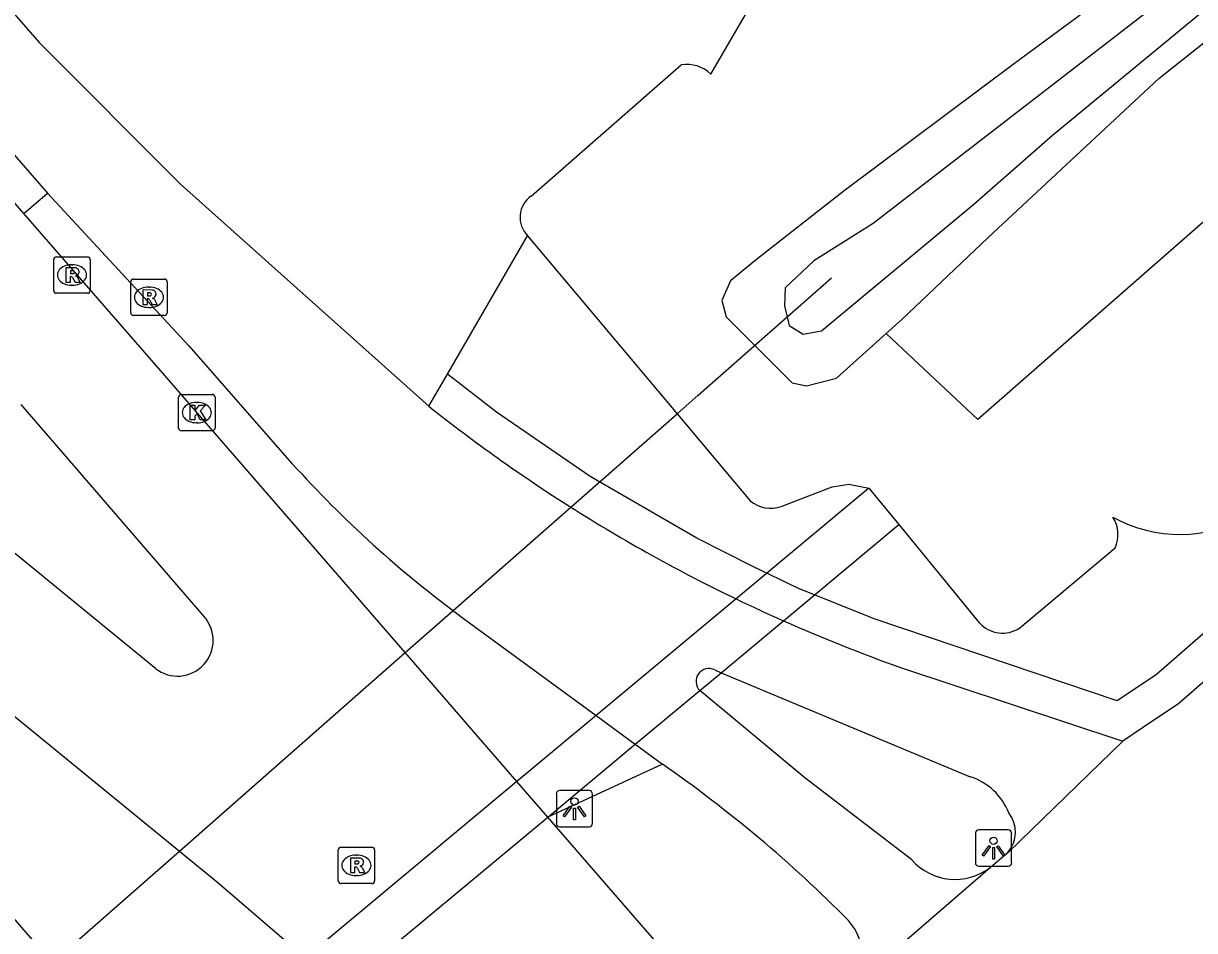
# Model space of a CAD drawing. Extents: x 155018 to 156648, y 383980 to 385733.
# Drawn here: x 156227.62 to 156259.8, y 384365.56 to 384390.47 of the extents above; entities that cross this region are included whole.
import ezdxf

# ---------------------------------------------------------------- set-up
doc = ezdxf.new("R2010")
doc.units = 0
for name, color, linetype in [('IMGEO_Berm_groen', 7, 'Continuous'), ('IMGEO_Berm_open', 7, 'Continuous'), ('IMGEO_Duiker', 7, 'Continuous'), ('IMGEO_Fietspad_gesloten', 7, 'Continuous'), ('IMGEO_Fietspad_open', 7, 'Continuous'), ('IMGEO_Gemengd_bos', 7, 'Continuous'), ('IMGEO_Groenvoorziening', 7, 'Continuous'), ('IMGEO_Kolk', 7, 'Continuous'), ('IMGEO_Lichtpunt', 7, 'Continuous'), ('IMGEO_OVBaan_gesloten', 7, 'Continuous'), ('IMGEO_Rioolput', 7, 'Continuous'), ('IMGEO_Waterloop', 7, 'Continuous')]:
    doc.layers.add(name, color=color, linetype=linetype)

msp = doc.modelspace()

# ---------------------------------------------------------------- linework, layer by layer
at = {"layer": 'IMGEO_Berm_groen'}
for points in [[(156246.509, 384389.076), (156249.105, 384393.546)], [(156281.216, 384392.15), (156258.755, 384372.59), (156257.673, 384371.862), (156250.993, 384374.116), (156248.897, 384374.961), (156247.639, 384375.564), (156246.122, 384376.331), (156243.194, 384378.03), (156240.62, 384379.79), (156239.272, 384380.837)], [(156241.565, 384385.725), (156245.694, 384389.327)], [(156239.272, 384380.837), (156241.472, 384384.635)], [(156238.76, 384379.953), (156239.272, 384380.837)], [(156245.176, 384370.126), (156242.025, 384368.676)]]:
    msp.add_lwpolyline(points, dxfattribs=at)
for centre, radius, start, end in [((156245.854, 384388.397), 0.943, 46.0102, 99.7547), ((156241.98, 384385.141), 0.717, 125.3997, 224.8468)]:
    msp.add_arc(centre, radius, start, end, dxfattribs=at)
at = {"layer": 'IMGEO_Berm_open'}
msp.add_lwpolyline([(156227.625, 384385.25), (156228.277, 384385.805)], dxfattribs=at)
at = {"layer": 'IMGEO_Duiker'}
for points in [[(156215.041, 384352.929), (156215.688, 384353.497), (156217.448, 384355.043), (156225.796, 384362.375), (156228.408, 384364.668), (156231.905, 384367.74), (156238.109, 384373.189), (156239.424, 384374.343), (156242.659, 384377.185), (156245.58, 384379.75), (156246.161, 384380.26), (156249.827, 384383.484)], [(156250.852, 384377.707), (156247.199, 384374.666), (156243.352, 384371.463), (156241.177, 384369.653), (156235.364, 384364.813), (156231.256, 384361.393), (156228.584, 384359.168), (156218.362, 384350.664)], [(156219.198, 384349.683), (156229.43, 384358.196), (156232.103, 384360.42), (156236.325, 384363.933), (156242.025, 384368.676), (156244.427, 384370.674), (156246.203, 384372.151), (156246.789, 384372.639), (156248.5, 384374.064), (156251.674, 384376.704)]]:
    msp.add_lwpolyline(points, dxfattribs=at)
at = {"layer": 'IMGEO_Fietspad_gesloten'}
for points in [[(156359.095, 384458.649), (156259.365, 384371.795), (156258.372, 384371.127), (156257.824, 384370.758)], [(156188.314, 384435.556), (156188.307, 384435.345), (156199.491, 384422.753), (156199.633, 384422.589), (156200.38, 384421.724), (156200.859, 384421.169), (156201.213, 384420.76), (156204.79, 384416.62), (156205.239, 384416.101), (156205.91, 384415.324), (156206.065, 384415.145), (156228.047, 384389.945), (156231.93, 384386.055), (156238.76, 384379.953)], [(156215.837, 384400.106), (156228.277, 384385.805)], [(156228.277, 384385.805), (156232.164, 384381.612), (156234.997, 384378.387)], [(156239.677, 384374.155), (156243.352, 384371.463), (156244.427, 384370.674), (156245.176, 384370.126)], [(156246.612, 384372.713), (156246.789, 384372.639), (156253.636, 384369.78)], [(156251.718, 384372.783), (156257.824, 384370.758)], [(156252.026, 384367.5), (156249.093, 384369.752), (156246.203, 384372.151)], [(156257.824, 384370.758), (156254.673, 384367.705)], [(156254.673, 384367.705), (156254.188, 384367.294)], [(156254.188, 384367.294), (156250.262, 384363.89)]]:
    msp.add_lwpolyline(points, dxfattribs=at)
for centre, radius, start, end in [((156266.733, 384415.225), 45.018, 231.5838, 237.6724), ((156258.238, 384399.385), 31.322, 222.097, 233.6586), ((156266.784, 384415.315), 45.122, 237.6782, 244.2747), ((156267.154, 384416.085), 45.975, 244.2757, 246.0623), ((156267.024, 384415.917), 45.769, 246.1253, 250.4623), ((156246.451, 384372.4), 0.352, 62.8388, 225.0701), ((156224.517, 384340.342), 36.248, 44.6864, 55.2541), ((156253.112, 384368.155), 1.707, 21.7891, 72.1185), ((156254.029, 384368.262), 0.851, 319.1577, 38.3057), ((156253.217, 384368.548), 1.586, 221.3551, 307.7592), ((156249.243, 384364.875), 1.417, 315.9767, 42.4892)]:
    msp.add_arc(centre, radius, start, end, dxfattribs=at)
at = {"layer": 'IMGEO_Fietspad_open'}
msp.add_lwpolyline([(156212.299, 384383.024), (156216.353, 384378.528), (156218.02, 384376.673), (156221.533, 384372.573), (156228.408, 384364.668), (156231.256, 384361.393), (156232.103, 384360.42), (156234.738, 384357.39), (156236.633, 384355.204), (156236.76, 384355.053)], dxfattribs=at)
at = {"layer": 'IMGEO_Gemengd_bos'}
for points in [[(156360.944, 384474.29), (156348, 384461.983), (156253.842, 384379.592), (156251.329, 384381.955)], [(156256.728, 384390.748), (156254.817, 384389.335), (156250.169, 384385.869), (156247.72, 384383.949), (156247.048, 384383.397), (156246.811, 384382.859), (156246.926, 384382.411), (156248.739, 384380.602), (156249.136, 384380.511), (156249.959, 384380.722), (156251.329, 384381.955)], [(156241.472, 384384.635), (156245.58, 384379.75), (156247.591, 384377.358)], [(156248.44, 384377.203), (156249.839, 384377.743), (156250.299, 384377.814), (156250.852, 384377.707), (156251.674, 384376.704), (156253.894, 384373.998)], [(156254.996, 384373.869), (156257.619, 384376.064)]]:
    msp.add_lwpolyline(points, dxfattribs=at)
for centre, radius, start, end in [((156248.151, 384378.025), 0.871, 229.969, 289.3382), ((156259.386, 384380.183), 3.747, 240.7639, 300.6155), ((156256.784, 384376.429), 0.911, 336.3534, 32.1243), ((156254.52, 384374.574), 0.85, 222.5979, 304.0488)]:
    msp.add_arc(centre, radius, start, end, dxfattribs=at)
at = {"layer": 'IMGEO_Groenvoorziening'}
msp.add_lwpolyline([(156251.329, 384381.955), (156251.754, 384382.338), (156254.127, 384384.59), (156258.816, 384388.951), (156262.919, 384392.222), (156266.385, 384395.759), (156270.332, 384399.233), (156277.08, 384404.616), (156287.675, 384413.762)], dxfattribs=at)
at = {"layer": 'IMGEO_Kolk'}
for p, q in [((156231.881, 384379.355), (156231.881, 384380.207)), ((156231.956, 384380.281), (156232.808, 384380.281)), ((156232.369, 384380.061), (156232.394, 384380.061)), ((156232.882, 384380.207), (156232.882, 384379.355)), ((156232.392, 384379.501), (156232.367, 384379.501)), ((156232.808, 384379.281), (156231.956, 384379.281))]:
    msp.add_line(p, q, dxfattribs=at)
for points in [[(156231.881, 384379.355), (156231.881, 384380.207)], [(156231.956, 384380.281), (156232.808, 384380.281)], [(156232.882, 384380.207), (156232.882, 384379.355)], [(156232.202, 384379.981), (156232.325, 384379.981), (156232.325, 384379.83), (156232.455, 384379.981), (156232.619, 384379.981), (156232.473, 384379.83), (156232.626, 384379.581), (156232.474, 384379.581), (156232.389, 384379.745), (156232.325, 384379.678), (156232.325, 384379.581), (156232.202, 384379.581), (156232.202, 384379.981)], [(156232.808, 384379.281), (156231.956, 384379.281)]]:
    msp.add_lwpolyline(points, dxfattribs=at)
for centre, start, end in [((156231.958, 384380.205), 91.552, 178.448), ((156231.958, 384380.205), 91.552, 178.448), ((156232.806, 384380.205), 1.552, 88.448), ((156232.806, 384380.205), 1.552, 88.448), ((156231.958, 384379.357), 181.552, 268.448), ((156231.958, 384379.357), 181.552, 268.448), ((156232.806, 384379.357), 271.552, 358.448), ((156232.806, 384379.357), 271.552, 358.448)]:
    msp.add_arc(centre, 0.0765, start, end, dxfattribs=at)
for centre, major_axis, ratio, start_param, end_param in [((156232.368, 384379.781), (-0.387, 0.002), 0.722429, 4.712389, 7.853982), ((156232.393, 384379.781), (-0.39, 0.002), 0.717154, 1.570796, 4.712389)]:
    msp.add_ellipse(centre, major_axis=major_axis, ratio=ratio, start_param=start_param, end_param=end_param, dxfattribs=at)
at = {"layer": 'IMGEO_Lichtpunt'}
for p, q in [((156243.163, 384369.402), (156242.355, 384369.402)), ((156243.163, 384369.402), (156242.355, 384369.402)), ((156242.261, 384369.307), (156242.261, 384368.5)), ((156242.261, 384369.307), (156242.261, 384368.5)), ((156243.257, 384368.5), (156243.257, 384369.307)), ((156243.257, 384368.5), (156243.257, 384369.307)), ((156242.355, 384368.406), (156243.163, 384368.406)), ((156242.355, 384368.406), (156243.163, 384368.406)), ((156253.777, 384368.226), (156253.777, 384367.419)), ((156253.777, 384368.226), (156253.777, 384367.419)), ((156254.679, 384368.321), (156253.871, 384368.321)), ((156254.679, 384368.321), (156253.871, 384368.321)), ((156254.773, 384367.419), (156254.773, 384368.226)), ((156254.773, 384367.419), (156254.773, 384368.226)), ((156253.871, 384367.325), (156254.679, 384367.325)), ((156253.871, 384367.325), (156254.679, 384367.325))]:
    msp.add_line(p, q, dxfattribs=at)
for points in [[(156242.635, 384368.971), (156242.674, 384368.943), (156242.486, 384368.681), (156242.448, 384368.708), (156242.635, 384368.971)], [(156242.737, 384368.923), (156242.784, 384368.923), (156242.784, 384368.601), (156242.737, 384368.601), (156242.737, 384368.923)], [(156242.847, 384368.943), (156242.885, 384368.97), (156243.072, 384368.708), (156243.033, 384368.68), (156242.847, 384368.943)], [(156254.151, 384367.89), (156254.19, 384367.862), (156254.002, 384367.6), (156253.964, 384367.627), (156254.151, 384367.89)], [(156254.253, 384367.842), (156254.3, 384367.842), (156254.3, 384367.52), (156254.253, 384367.52), (156254.253, 384367.842)], [(156254.363, 384367.862), (156254.401, 384367.889), (156254.588, 384367.627), (156254.549, 384367.599), (156254.363, 384367.862)]]:
    msp.add_lwpolyline(points, dxfattribs=at)
for centre in [(156242.76, 384369.105), (156254.276, 384368.024)]:
    msp.add_circle(centre, 0.0994, dxfattribs=at)
for centre, start, end in [((156242.355, 384369.307), 90, 180), ((156242.355, 384369.307), 90, 180), ((156243.163, 384369.307), 0, 90), ((156243.163, 384369.307), 0, 90), ((156242.355, 384368.5), 180, 270), ((156242.355, 384368.5), 180, 270), ((156243.163, 384368.5), 270, 0), ((156243.163, 384368.5), 270, 360), ((156253.871, 384368.226), 90, 180), ((156253.871, 384368.226), 90, 180), ((156254.679, 384368.226), 0, 90), ((156254.679, 384368.226), 0, 90), ((156253.871, 384367.419), 180, 270), ((156253.871, 384367.419), 180, 270), ((156254.679, 384367.419), 270, 0), ((156254.679, 384367.419), 270, 360)]:
    msp.add_arc(centre, 0.0946, start, end, dxfattribs=at)
at = {"layer": 'IMGEO_OVBaan_gesloten'}
for points in [[(156227.625, 384385.25), (156215.202, 384399.554)], [(156242.025, 384368.676), (156241.177, 384369.653), (156238.109, 384373.189), (156231.386, 384380.937), (156227.625, 384385.25)], [(156227.546, 384380.006), (156232.573, 384374.186)], [(156219.428, 384377.964), (156223.918, 384374.253), (156231.905, 384367.74), (156232.961, 384366.879), (156235.364, 384364.813), (156236.325, 384363.933), (156237.947, 384362.372), (156242.335, 384357.591)], [(156231.248, 384372.751), (156225.135, 384377.741)], [(156247.598, 384362.253), (156242.025, 384368.676)]]:
    msp.add_lwpolyline(points, dxfattribs=at)
msp.add_arc((156231.851, 384373.524), 0.98, 232.0355, 42.5291, dxfattribs=at)
at = {"layer": 'IMGEO_Rioolput'}
for p, q in [((156228.449, 384383.132), (156228.449, 384383.984)), ((156228.524, 384384.058), (156229.376, 384384.058)), ((156229.45, 384383.984), (156229.45, 384383.132)), ((156228.937, 384383.838), (156228.962, 384383.838)), ((156228.96, 384383.278), (156228.935, 384383.278)), ((156230.565, 384382.522), (156230.565, 384383.374)), ((156230.64, 384383.448), (156231.492, 384383.448)), ((156231.053, 384383.228), (156231.078, 384383.228)), ((156231.566, 384383.374), (156231.566, 384382.522)), ((156229.376, 384383.058), (156228.524, 384383.058)), ((156231.076, 384382.668), (156231.051, 384382.668)), ((156231.492, 384382.448), (156230.64, 384382.448)), ((156236.266, 384366.923), (156236.266, 384367.775)), ((156236.341, 384367.849), (156237.193, 384367.849)), ((156237.267, 384367.775), (156237.267, 384366.923)), ((156236.754, 384367.629), (156236.779, 384367.629)), ((156237.193, 384366.849), (156236.341, 384366.849)), ((156236.777, 384367.069), (156236.752, 384367.069))]:
    msp.add_line(p, q, dxfattribs=at)
for points in [[(156228.449, 384383.132), (156228.449, 384383.984)], [(156228.524, 384384.058), (156229.376, 384384.058)], [(156229.45, 384383.984), (156229.45, 384383.132)], [(156229.038, 384383.756), (156228.786, 384383.758), (156228.786, 384383.358)], [(156228.964, 384383.677), (156228.91, 384383.677), (156228.91, 384383.596)], [(156228.91, 384383.596), (156228.962, 384383.596)], [(156228.786, 384383.358), (156228.91, 384383.358), (156228.91, 384383.52), (156228.921, 384383.52)], [(156228.968, 384383.491), (156229.039, 384383.358), (156229.179, 384383.358), (156229.114, 384383.484)], [(156230.565, 384382.522), (156230.565, 384383.374)], [(156230.64, 384383.448), (156231.492, 384383.448)], [(156231.566, 384383.374), (156231.566, 384382.522)], [(156229.376, 384383.058), (156228.524, 384383.058)], [(156231.154, 384383.146), (156230.902, 384383.148), (156230.902, 384382.748)], [(156230.902, 384382.748), (156231.026, 384382.748), (156231.026, 384382.91), (156231.037, 384382.91)], [(156231.08, 384383.067), (156231.026, 384383.067), (156231.026, 384382.986)], [(156231.026, 384382.986), (156231.078, 384382.986)], [(156231.084, 384382.881), (156231.155, 384382.748), (156231.295, 384382.748), (156231.23, 384382.874)], [(156231.492, 384382.448), (156230.64, 384382.448)], [(156236.266, 384366.923), (156236.266, 384367.775)], [(156236.341, 384367.849), (156237.193, 384367.849)], [(156237.267, 384367.775), (156237.267, 384366.923)], [(156236.855, 384367.547), (156236.603, 384367.549), (156236.603, 384367.149)], [(156236.781, 384367.468), (156236.727, 384367.468), (156236.727, 384367.387)], [(156236.603, 384367.149), (156236.727, 384367.149), (156236.727, 384367.311), (156236.738, 384367.311)], [(156236.727, 384367.387), (156236.779, 384367.387)], [(156236.785, 384367.282), (156236.856, 384367.149), (156236.996, 384367.149), (156236.931, 384367.275)], [(156237.193, 384366.849), (156236.341, 384366.849)]]:
    msp.add_lwpolyline(points, dxfattribs=at)
for centre, radius, start, end in [((156228.526, 384383.982), 0.0765, 91.552, 178.448), ((156228.526, 384383.982), 0.0765, 91.552, 178.448), ((156229.374, 384383.982), 0.0765, 1.552, 88.448), ((156229.374, 384383.982), 0.0765, 1.552, 88.448), ((156228.946, 384383.785), 0.19, 274.7715, 282.9687), ((156228.97, 384383.581), 0.0964, 77.0061, 93.1865), ((156228.984, 384383.638), 0.0378, 276.6634, 79.6772), ((156229.037, 384383.646), 0.109, 350.3612, 89.416), ((156229.035, 384383.646), 0.112, 277.5842, 350.9817), ((156228.92, 384383.467), 0.0533, 26.0293, 88.6989), ((156229.019, 384383.431), 0.108, 29.5134, 73.7905), ((156230.642, 384383.372), 0.0765, 91.552, 178.448), ((156230.642, 384383.372), 0.0765, 91.552, 178.448), ((156231.49, 384383.372), 0.0765, 1.552, 88.448), ((156231.49, 384383.372), 0.0765, 1.552, 88.448), ((156228.526, 384383.134), 0.0765, 181.552, 268.448), ((156228.526, 384383.134), 0.0765, 181.552, 268.448), ((156229.374, 384383.134), 0.0765, 271.552, 358.448), ((156229.374, 384383.134), 0.0765, 271.552, 358.448), ((156231.036, 384382.857), 0.0533, 26.0293, 88.6989), ((156231.062, 384383.175), 0.19, 274.7715, 282.9687), ((156231.086, 384382.971), 0.0964, 77.0061, 93.1865), ((156231.1, 384383.028), 0.0378, 276.6634, 79.6772), ((156231.153, 384383.036), 0.109, 350.3612, 89.416), ((156231.151, 384383.036), 0.112, 277.5842, 350.9817), ((156231.135, 384382.821), 0.108, 29.5134, 73.7905), ((156230.642, 384382.524), 0.0765, 181.552, 268.448), ((156230.642, 384382.524), 0.0765, 181.552, 268.448), ((156231.49, 384382.524), 0.0765, 271.552, 358.448), ((156231.49, 384382.524), 0.0765, 271.552, 358.448), ((156236.343, 384367.773), 0.0765, 91.552, 178.448), ((156236.343, 384367.773), 0.0765, 91.552, 178.448), ((156237.191, 384367.773), 0.0765, 1.552, 88.448), ((156237.191, 384367.773), 0.0765, 1.552, 88.448), ((156236.787, 384367.372), 0.0964, 77.0061, 93.1865), ((156236.801, 384367.429), 0.0378, 276.6634, 79.6772), ((156236.854, 384367.437), 0.109, 350.3612, 89.416), ((156236.737, 384367.258), 0.0533, 26.0293, 88.6989), ((156236.763, 384367.576), 0.19, 274.7715, 282.9687), ((156236.852, 384367.437), 0.112, 277.5842, 350.9817), ((156236.836, 384367.222), 0.108, 29.5134, 73.7905), ((156236.343, 384366.925), 0.0765, 181.552, 268.448), ((156236.343, 384366.925), 0.0765, 181.552, 268.448), ((156237.191, 384366.925), 0.0765, 271.552, 358.448), ((156237.191, 384366.925), 0.0765, 271.552, 358.448)]:
    msp.add_arc(centre, radius, start, end, dxfattribs=at)
for centre, major_axis, ratio, start_param, end_param in [((156228.936, 384383.558), (-0.387, 0.002), 0.722429, 4.712389, 7.853982), ((156228.961, 384383.558), (-0.39, 0.002), 0.717154, 1.570796, 4.712389), ((156231.052, 384382.948), (-0.387, 0.002), 0.722429, 4.712389, 7.853982), ((156231.077, 384382.948), (-0.39, 0.002), 0.717154, 1.570796, 4.712389), ((156236.753, 384367.349), (-0.387, 0.002), 0.722429, 4.712389, 7.853982), ((156236.778, 384367.349), (-0.39, 0.002), 0.717154, 1.570796, 4.712389)]:
    msp.add_ellipse(centre, major_axis=major_axis, ratio=ratio, start_param=start_param, end_param=end_param, dxfattribs=at)
at = {"layer": 'IMGEO_Waterloop'}
msp.add_lwpolyline([(156259.662, 384393.221), (156260.316, 384392.497), (156259.289, 384391.399), (156250.969, 384384.972), (156249.335, 384383.947), (156248.548, 384383.206), (156248.529, 384382.708), (156248.657, 384382.17), (156249.048, 384381.935), (156249.552, 384382.029), (156253.734, 384385.5), (156255.899, 384387.401), (156262.093, 384392.517), (156265.261, 384395.85), (156275.243, 384404.451), (156284.862, 384412.833)], dxfattribs=at)

doc.saveas('drawing.dxf')
